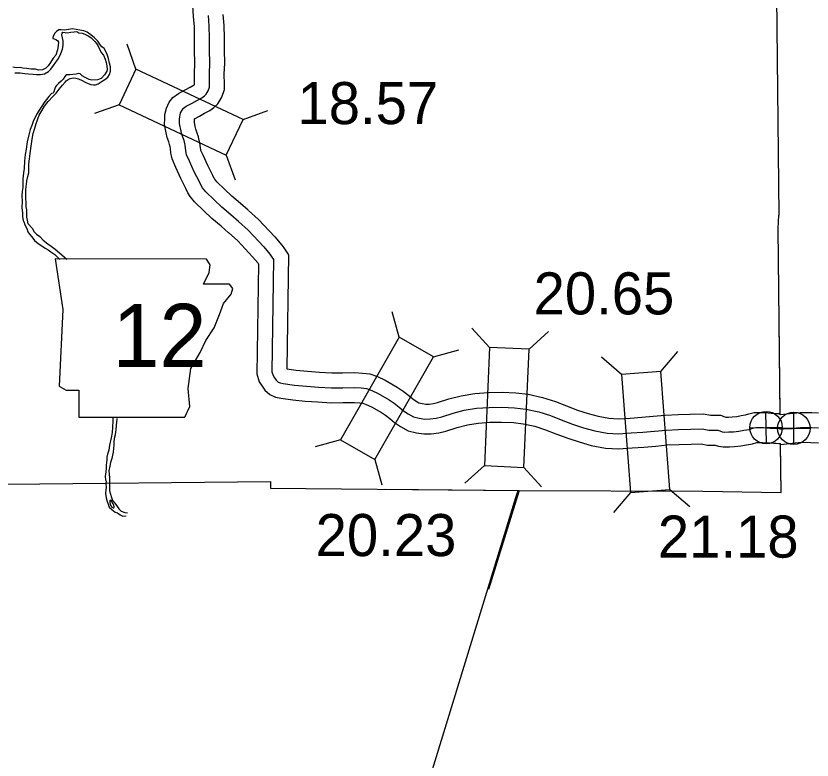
# Model space of a CAD drawing. Extents: x -83719 to 153526, y -11835 to 11446.
# Drawn here: x 8019.5 to 8285.9, y -370.4 to -121.3 of the extents above; entities that cross this region are included whole.
import ezdxf

# ---------------------------------------------------------------- set-up
doc = ezdxf.new("R2010")
doc.units = 0
for name, color, linetype in [('Level 10', 7, 'Continuous'), ('Level 2', 7, 'Continuous'), ('Level 20', 7, 'Continuous'), ('Level 21', 7, 'Continuous'), ('Level 26', 7, 'Continuous'), ('Level 58', 7, 'Continuous'), ('Level 59', 7, 'Continuous'), ('Level 9', 7, 'Continuous')]:
    doc.layers.add(name, color=color, linetype=linetype)

msp = doc.modelspace()

# ---------------------------------------------------------------- linework, layer by layer
at = {"layer": 'Level 10'}
for points in [[(8090.62, -193.92), (8088.17, -191.76), (8085, -189.14), (8082.36, -186.57), (8079.28, -183.63), (8077.83, -181.81), (8077.05, -180.59), (8076.37, -179.14), (8074.64, -175.76), (8072.94, -172.04), (8071.73, -169.21), (8071.55, -168.15), (8071.36, -167.31), (8071.14, -165.57), (8071.05, -165.17), (8070.9, -164.42), (8070.59, -163.54), (8070.06, -162.02), (8069.72, -160.5), (8069.48, -159.41), (8069.22, -157.74), (8069.25, -155.73), (8069.34, -154.37), (8069.84, -152.2), (8070.75, -150.26), (8072, -148.62), (8073.83, -147.34), (8076.06, -146.12), (8077.76, -145.19), (8079.08, -144.46), (8079.23, -144.36), (8079.2, -140.58), (8079.33, -137.13), (8079.27, -132.82), (8079.24, -128.82), (8079.17, -125.01), (8078.89, -121.57), (8078.63, -117.85)], [(8097.24, -186.42), (8094.67, -184.15), (8091.68, -181.69), (8089.3, -179.36), (8086.68, -176.87), (8085.98, -175.98), (8085.82, -175.74), (8085.35, -174.73), (8083.64, -171.4), (8082.09, -168.01), (8081.4, -166.39), (8081.37, -166.18), (8081.22, -165.55), (8081.01, -163.83), (8080.82, -163.03), (8080.56, -161.78), (8080.05, -160.27), (8079.69, -159.26), (8079.48, -158.32), (8079.31, -157.54), (8079.23, -157.02), (8079.24, -156.16), (8079.26, -155.85), (8079.28, -155.75), (8080.86, -154.9), (8082.6, -153.94), (8084.32, -152.98), (8085.75, -152.01), (8087.09, -150.73), (8088.42, -148.53), (8089.24, -146), (8089.23, -144.36), (8089.2, -140.74), (8089.34, -137.26), (8089.27, -132.7), (8089.24, -128.7), (8089.17, -124.51), (8088.86, -120.82)], [(8097.27, -186.45), (8100.68, -189.52), (8106.12, -195.32), (8108.48, -198.1), (8109.07, -199.03), (8110.65, -201.37)], [(8090.59, -193.89), (8093.68, -196.67), (8098.66, -201.98), (8100.4, -204.03), (8100.69, -204.5), (8100.61, -204.38)], [(8110.65, -201.37), (8110.16, -239.5)], [(8100.61, -204.38), (8100.14, -241.11)], [(8110.16, -239.5), (8113.28, -239.96), (8117.09, -240.3), (8121.11, -240.59), (8125.24, -240.83), (8128.79, -240.8), (8132.94, -240.76), (8135.43, -240.89), (8137.93, -241.19), (8140.45, -242.1), (8143.02, -243.26), (8147.08, -245.58), (8149.04, -246.92), (8150.94, -248.38), (8152.28, -249.55), (8153.39, -250.3), (8154.35, -250.84), (8155.38, -251.08), (8156.68, -251.27), (8157.76, -251.26), (8159.18, -251.08), (8160.58, -250.74), (8164.36, -249.51), (8168.51, -248.47), (8172.99, -247.73), (8177.61, -247.39), (8182.14, -247.31), (8186.73, -247.52), (8190.89, -248), (8195.74, -249.06), (8200.03, -250.45), (8203.77, -251.92), (8207.39, -253.27), (8210.92, -254.41), (8214.31, -255.38), (8217.94, -256.04), (8221.13, -256.2), (8224.99, -255.95), (8228.89, -255.68), (8232.78, -255.37), (8236.71, -255), (8241.09, -254.78), (8245.13, -254.7), (8249.6, -254.51)], [(8100.14, -241.11), (8100.92, -243.87), (8101.9, -245.26), (8102.75, -246.57), (8104.43, -248.06), (8106.28, -249.02), (8108.14, -249.31), (8112.09, -249.89), (8116.28, -250.27), (8120.45, -250.57), (8124.99, -250.84), (8128.89, -250.8), (8132.73, -250.76), (8134.57, -250.86), (8135.6, -250.98), (8136.69, -251.38), (8138.47, -252.18), (8141.76, -254.06), (8143.16, -255.02), (8144.61, -256.13), (8146.16, -257.47), (8148.13, -258.82), (8150.71, -260.25), (8153.49, -260.91), (8155.99, -261.28), (8158.44, -261.26), (8161, -260.93), (8163.32, -260.37), (8167.12, -259.12), (8170.54, -258.27), (8174.17, -257.67), (8178.07, -257.39), (8182, -257.32), (8185.93, -257.49), (8189.24, -257.88), (8193.13, -258.73), (8196.65, -259.87), (8200.2, -261.26), (8204.12, -262.72), (8208, -263.97), (8212.03, -265.13), (8216.79, -265.99), (8221.2, -266.22), (8225.66, -265.92), (8229.62, -265.65), (8233.64, -265.34), (8237.43, -264.97), (8241.43, -264.77), (8245.45, -264.7), (8248.77, -264.55)], [(8249.6, -254.51), (8251.91, -255), (8253.37, -254.99), (8255.29, -255.03), (8256.74, -255.52), (8257, -255.62), (8257.95, -255.61), (8259.21, -255.55), (8260.68, -255.4), (8262.23, -255.11), (8263.63, -254.88), (8264.73, -254.52), (8266.51, -254.1), (8268.25, -254.09), (8269.88, -254.15), (8271.26, -254.25), (8272.25, -254.33), (8273.47, -254.38), (8274.69, -254.41), (8275.23, -254.49)], [(8288.11, -254.34), (8285.82, -254.25), (8281.88, -254.18), (8275.24, -254.84)], [(8248.77, -264.55), (8250.9, -265.01), (8253.3, -264.99), (8253.51, -264.99), (8254.63, -265.4), (8256.15, -265.63), (8258.26, -265.61), (8259.98, -265.52), (8262.11, -265.3), (8263.95, -264.96), (8266, -264.62), (8267.43, -264.16), (8267.71, -264.09), (8268.1, -264.09), (8269.34, -264.14), (8270.48, -264.22), (8271.62, -264.31), (8273.14, -264.37), (8273.84, -264.39), (8274.73, -264.52), (8275.33, -264.53)], [(8288.11, -264.35), (8285.53, -264.25), (8282.28, -264.19), (8275.36, -264.88)]]:
    msp.add_lwpolyline(points, dxfattribs=at)
at = {"layer": 'Level 2'}
for points in [[(8274.43, -55.56), (8274.5, -104.39), (8273.93, -104.3), (8274.73, -188.04)], [(8274.43, -56.95), (8274.5, -104.39), (8273.93, -104.3), (8274.73, -188.04)], [(8275.24, -254.49), (8274.52, -192.46), (8274.73, -188.04)], [(8275.24, -254.84), (8274.52, -192.46), (8274.73, -188.04)], [(8249.34, -280.4), (8275.54, -280.85), (8275.35, -264.53)], [(8275.54, -280.85), (8275.36, -264.88)], [(7909.33, -277.09), (7928.46, -277.37), (8016.46, -278.13), (8104.68, -277.22)], [(8104.68, -277.22), (8104.65, -279.39)], [(8104.65, -279.39), (8187.87, -280.24), (8249.34, -280.4)], [(8069.5, -665.84), (8113.08, -523.49), (8142.95, -425.75), (8186.77, -282.53), (8187.52, -280.24)], [(8143.03, -279.78), (8187.87, -280.24), (8249.34, -280.4)], [(8187.87, -280.24), (8177.62, -313.34)], [(8249.34, -280.4), (8275.54, -280.85)]]:
    msp.add_lwpolyline(points, dxfattribs=at)
at = {"layer": 'Level 20'}
for p, q in [((8059.64, -139.13), (8056.67, -130.85)), ((8054.01, -151.07), (8045.73, -154.04)), ((8095.46, -156.02), (8103.74, -153.05)), ((8089.82, -167.96), (8092.8, -176.24)), ((8147.71, -228.9), (8145.39, -220.41)), ((8178, -232.31), (8172.07, -225.82)), ((8191.19, -232.91), (8197.68, -226.97)), ((8159.17, -235.44), (8167.66, -233.12)), ((8235.26, -240.34), (8240.98, -233.65)), ((8222.1, -241.36), (8215.41, -235.63)), ((8128.08, -263.29), (8119.59, -265.61)), ((8139.55, -269.83), (8141.87, -278.32)), ((8176.23, -271.87), (8169.73, -277.81)), ((8189.41, -272.47), (8195.35, -278.96)), ((8225.15, -280.84), (8219.43, -287.52)), ((8238.31, -279.82), (8245, -285.54))]:
    msp.add_line(p, q, dxfattribs=at)
for points in [[(8095.46, -156.02), (8059.64, -139.13), (8054.01, -151.07), (8089.82, -167.96)], [(8147.71, -228.9), (8128.08, -263.29), (8139.55, -269.83), (8159.17, -235.44)], [(8189.41, -272.47), (8191.19, -232.91), (8178, -232.31), (8176.23, -271.87)], [(8238.31, -279.82), (8235.26, -240.34), (8222.1, -241.36), (8225.15, -280.84)]]:
    msp.add_lwpolyline(points, close=True, dxfattribs=at)
at = {"layer": 'Level 21'}
msp.add_lwpolyline([(8032.57, -202.69), (8035.11, -219.61), (8033.98, -245.27), (8036.24, -246.68), (8040.47, -246.68), (8040.47, -255.7), (8076, -255.7), (8077.69, -252.04), (8077.12, -246.12), (8077.97, -239.35), (8081.07, -233.99), (8083.04, -230.04), (8085.86, -225.81), (8087.56, -221.3), (8088.97, -217.64), (8091.5, -214.54), (8092.07, -212.56), (8090.94, -211.15), (8082.2, -211.15), (8084.17, -207.2), (8084.45, -204.67), (8083.29, -202.72)], close=True, dxfattribs=at)
at = {"layer": 'Level 26'}
for p, q in [((8270.65, -264.58), (8270.4, -253.73)), ((8279.81, -264.81), (8279.81, -253.98)), ((8265.1, -259.28), (8275.95, -259.03)), ((8274.4, -259.4), (8285.23, -259.4))]:
    msp.add_line(p, q, dxfattribs=at)
for centre, radius in [((8270.52, -259.15), 5.43), ((8279.81, -259.4), 5.42)]:
    msp.add_circle(centre, radius, dxfattribs=at)
at = {"layer": 'Level 59'}
for points in [[(8093.93, -190.17), (8091.42, -187.96), (8088.34, -185.41), (8085.83, -182.96), (8082.98, -180.25), (8081.9, -178.89), (8081.43, -178.16), (8080.86, -176.93), (8079.14, -173.58), (8077.51, -170.02), (8076.56, -167.8), (8076.46, -167.16), (8076.29, -166.43), (8076.07, -164.7), (8075.94, -164.1), (8075.73, -163.1), (8075.32, -161.9), (8074.88, -160.64), (8074.6, -159.41), (8074.4, -158.48), (8074.22, -157.38), (8074.24, -155.94), (8074.3, -155.11), (8074.59, -153.84), (8075.05, -152.87), (8075.51, -152.27), (8076.47, -151.59), (8078.46, -150.51), (8080.18, -149.56), (8081.7, -148.72), (8082.59, -148.11), (8083.15, -147.57), (8083.84, -146.44), (8084.23, -145.23), (8084.23, -144.4), (8084.2, -140.66), (8084.34, -137.2), (8084.27, -132.76), (8084.24, -128.76), (8084.17, -124.76), (8083.88, -121.19)], [(8093.93, -190.17), (8097.18, -193.09), (8102.39, -198.65), (8104.44, -201.07), (8104.88, -201.76), (8105.63, -202.87)], [(8105.63, -202.87), (8105.15, -240.45)], [(8105.15, -240.45), (8105.5, -241.69), (8106.04, -242.45), (8106.58, -243.28), (8107.28, -243.91), (8107.85, -244.2), (8108.88, -244.36), (8112.69, -244.92), (8116.68, -245.28), (8120.78, -245.58), (8125.11, -245.84), (8128.84, -245.8), (8132.84, -245.76), (8135, -245.87), (8136.77, -246.09), (8138.57, -246.74), (8140.74, -247.72), (8144.42, -249.82), (8146.1, -250.97), (8147.77, -252.26), (8149.22, -253.51), (8150.76, -254.56), (8152.53, -255.55), (8154.43, -256), (8156.33, -256.28), (8158.1, -256.26), (8160.09, -256.01), (8161.95, -255.55), (8165.74, -254.31), (8169.53, -253.37), (8173.58, -252.7), (8177.84, -252.39), (8182.07, -252.32), (8186.33, -252.51), (8190.06, -252.94), (8194.43, -253.9), (8198.34, -255.16), (8201.98, -256.59), (8205.76, -257.99), (8209.46, -259.19), (8213.17, -260.25), (8217.37, -261.01), (8221.17, -261.21), (8225.33, -260.93), (8229.25, -260.66), (8233.21, -260.36), (8237.07, -259.98), (8241.26, -259.78), (8245.29, -259.7), (8249.18, -259.53)], [(8249.18, -259.53), (8251.41, -260), (8253.34, -259.99), (8254.4, -260.01), (8255.07, -260.24), (8255.87, -260.53), (8256.5, -260.63), (8258.1, -260.61), (8259.6, -260.53), (8261.39, -260.35), (8263.09, -260.03), (8264.82, -259.75), (8266.08, -259.34), (8267.11, -259.1), (8268.17, -259.09), (8269.61, -259.14), (8270.87, -259.23), (8271.94, -259.32), (8273.3, -259.38), (8274.27, -259.4), (8275.13, -259.53), (8275.5, -259.53)], [(8275.02, -259.51), (8275.13, -259.53), (8276.37, -259.55), (8277.13, -259.48), (8278.06, -259.5), (8279.33, -259.46)], [(8288.11, -259.35), (8285.68, -259.25), (8282.08, -259.18), (8279.33, -259.46)]]:
    msp.add_lwpolyline(points, dxfattribs=at)
at = {"layer": 'Level 9'}
for points in [[(8023.55, -190.9), (8023.31, -189.77), (8023.13, -188.67), (8023.09, -187.6), (8023.07, -186.24), (8022.9, -185.2), (8022.85, -184.04), (8022.77, -182.2), (8022.76, -180.8), (8022.75, -179.54), (8022.84, -178.47), (8023, -177.77), (8023.12, -176.53), (8023.44, -175.09), (8023.73, -173.89), (8023.79, -173.09), (8023.83, -170.82), (8023.98, -169.22), (8024.23, -167.35), (8024.54, -164.95), (8024.92, -162.57), (8025.27, -160.74), (8025.75, -158.96), (8026.24, -157.39), (8027.27, -154.55), (8028.19, -152.87), (8029.04, -151.56), (8030.23, -150.05), (8031.94, -148.2), (8032.93, -147.16), (8033.91, -145.92), (8035.03, -144.57), (8035.99, -143.56), (8036.28, -143.12), (8036.91, -142.62), (8037.67, -142.28), (8038.63, -142.1), (8039.47, -142.19), (8040.4, -142.45), (8041.67, -143.01), (8042.6, -143.5), (8043.64, -143.99), (8044.54, -144.35), (8045.37, -144.47), (8046.1, -144.37), (8046.93, -144.09), (8048.35, -143.24), (8049.54, -142.37), (8050.24, -141.86), (8050.76, -140.92), (8051.08, -139.85), (8051.1, -138.38), (8050.82, -137.12), (8050.48, -135.65), (8050.03, -134.22), (8049.42, -133.03), (8048.98, -132.23), (8048.21, -131.67), (8047.74, -131.14), (8046.87, -129.85), (8045.79, -128.66), (8044.55, -127.64), (8043.25, -126.75), (8042.15, -126.33), (8040.82, -126.14), (8038.38, -125.66), (8037.02, -125.88), (8035.69, -126.12), (8034.56, -126.03), (8033.83, -126.04), (8033.04, -126.58), (8032.48, -127.15), (8032.05, -127.89), (8031.79, -128.53), (8031.8, -128.93), (8032.23, -129.06), (8032.86, -129.28), (8033.33, -129.55), (8033.67, -130.18), (8033.65, -131.21), (8033.43, -132.71), (8032.78, -134.45), (8031.96, -135.5), (8031.07, -136.94), (8030.22, -138.01), (8029.46, -138.79), (8028.3, -139.37), (8027.01, -139.51), (8026.04, -139.19), (8024.61, -139.13), (8022.98, -138.92), (8021.78, -138.79), (8020.85, -138.67), (8019.55, -138.75), (8018.48, -138.46)], [(8032.87, -136.85), (8033.46, -135.98), (8034.05, -134.91), (8034.47, -133.94), (8035.02, -132.53), (8035.24, -131.26), (8035.23, -129.83), (8035.09, -128.73), (8034.88, -127.73), (8034.91, -127.1), (8035.2, -126.83), (8035.9, -126.85), (8036.6, -126.98), (8037.83, -126.8), (8038.92, -126.63), (8039.82, -126.62), (8040.52, -126.98), (8041.62, -127.17), (8042.56, -127.43), (8043.86, -128.11), (8044.6, -128.64), (8045.27, -129.33), (8045.87, -129.96), (8046.41, -130.62), (8046.85, -131.29), (8047.22, -132.05), (8047.63, -132.81), (8048, -133.61), (8048.74, -134.54), (8049.35, -135.8), (8049.69, -136.96), (8049.9, -138.03), (8050.05, -139.23), (8049.92, -139.89), (8049.1, -141.07), (8048.04, -142.25), (8046.72, -142.69), (8044.82, -142.84), (8043.96, -142.65), (8042.59, -142), (8041.59, -141.41), (8040.98, -140.75), (8040.51, -140.62), (8039.59, -140.83), (8038.56, -140.94), (8037.53, -141.11), (8036.76, -141.05), (8036.33, -141.06), (8035.8, -141.63), (8035.28, -142.53), (8034.62, -143.21), (8033.76, -144.02), (8033.07, -144.62), (8032.74, -145.06), (8032.38, -145.96), (8032.16, -146.77), (8031.96, -147.2), (8031.37, -147.34), (8030.51, -148.28), (8029.65, -149.29), (8028.87, -150.36), (8028.15, -151.51), (8027.26, -152.85), (8026.57, -154.02), (8025.79, -155.5), (8025.23, -156.67), (8024.78, -158.04), (8024.19, -159.41), (8023.74, -161.15), (8023.27, -163.49), (8022.92, -165.93), (8022.61, -167.73), (8022.36, -169.93), (8022.18, -172.37), (8021.96, -173.87), (8021.82, -175.84), (8021.73, -177.28), (8021.78, -178.81), (8021.59, -180.15), (8021.47, -181.61), (8021.55, -183.31), (8021.44, -185.55), (8021.65, -187.22), (8021.7, -188.58), (8021.94, -189.78), (8022.22, -190.55), (8022.35, -191.08)], [(8019.07, -140.42), (8020.83, -140.44), (8022.39, -140.62), (8023.72, -140.74), (8025.22, -140.86), (8026.39, -140.95), (8027.68, -140.97), (8029.05, -140.79), (8030.37, -139.91), (8031.16, -139.17), (8032.01, -138), (8032.87, -136.85)], [(8022.35, -191.08), (8023.16, -192.46), (8023.44, -193.59), (8023.95, -194.45), (8024.79, -195.31), (8025.73, -196.51), (8026.94, -197.5), (8028.11, -198.35), (8029.21, -199.08), (8030.22, -199.7), (8031.19, -200.36), (8032.46, -201.21), (8033.84, -202.5), (8034.12, -202.72)], [(8023.55, -190.9), (8024.89, -192.44), (8025.6, -193.57), (8026.34, -194.4), (8027.48, -195.22), (8028.62, -196.38), (8030.17, -197.63), (8031.31, -198.45), (8032.58, -199.48), (8034.09, -200.66), (8035.73, -202.08), (8036.53, -202.81)], [(8051.93, -255.98), (8051.9, -256.95), (8051.78, -258.98), (8051.66, -260.82), (8051.35, -262.59), (8050.74, -265), (8050.52, -266.71), (8050.16, -268.08), (8049.87, -269.02), (8049.88, -269.92), (8049.66, -271.69), (8049.67, -272.89), (8049.55, -274), (8049.3, -275.53), (8049.47, -276.63), (8049.61, -277.07), (8049.58, -277.9), (8049.63, -279.24), (8049.54, -280.04), (8049.48, -281.18), (8049.66, -282.64), (8050, -283.94), (8050.31, -284.74), (8050.72, -285.84), (8051.59, -286.53), (8052.67, -287.45), (8053.5, -287.71), (8054.4, -288.31), (8055.27, -288.76), (8056.31, -288.72)], [(8053.25, -256.16), (8053.22, -256.3), (8053.17, -257.27), (8053.04, -258.44), (8052.89, -259.91), (8052.76, -260.61), (8052.7, -261.54), (8052.38, -262.82), (8052.26, -264.02), (8052.2, -265.16), (8052.11, -265.99), (8051.96, -267.36), (8051.77, -268.43), (8051.61, -269.5), (8051.15, -270.84), (8050.87, -272.05), (8050.61, -273.59), (8050.72, -274.69), (8050.73, -276.02), (8050.81, -276.82), (8050.78, -277.76), (8050.76, -278.73), (8050.8, -280.33), (8051.11, -281.49), (8051.46, -282.59), (8051.8, -283.52), (8052.47, -284.35), (8053.18, -285.31), (8053.95, -286.31), (8054.73, -287.13), (8055.86, -287.59), (8056.8, -287.65)], [(8052.25, -286.02), (8052.38, -285.65), (8052.28, -285.12), (8052.01, -284.62), (8051.7, -284.23), (8051.54, -283.89), (8051.37, -283.53), (8051.2, -283.46), (8050.9, -283.6)], [(8050.9, -283.6), (8050.91, -284.27), (8051.01, -284.77), (8051.28, -285.36), (8051.59, -285.83), (8051.99, -286.06), (8052.25, -286.02)]]:
    msp.add_lwpolyline(points, dxfattribs=at)

# ---------------------------------------------------------------- texts
at = {"layer": 'Level 21'}
msp.add_text('12', height=21.12, dxfattribs=at).set_placement((8051.81, -238.85))
at = {"layer": 'Level 58'}
for s, p in [('18.57', (8113.68, -157.57)), ('20.65', (8192.7, -221.27)), ('20.23', (8119.76, -302.17)), ('21.18', (8234.29, -302.68))]:
    msp.add_text(s, height=14.08, dxfattribs=at).set_placement(p)

doc.saveas('drawing.dxf')
